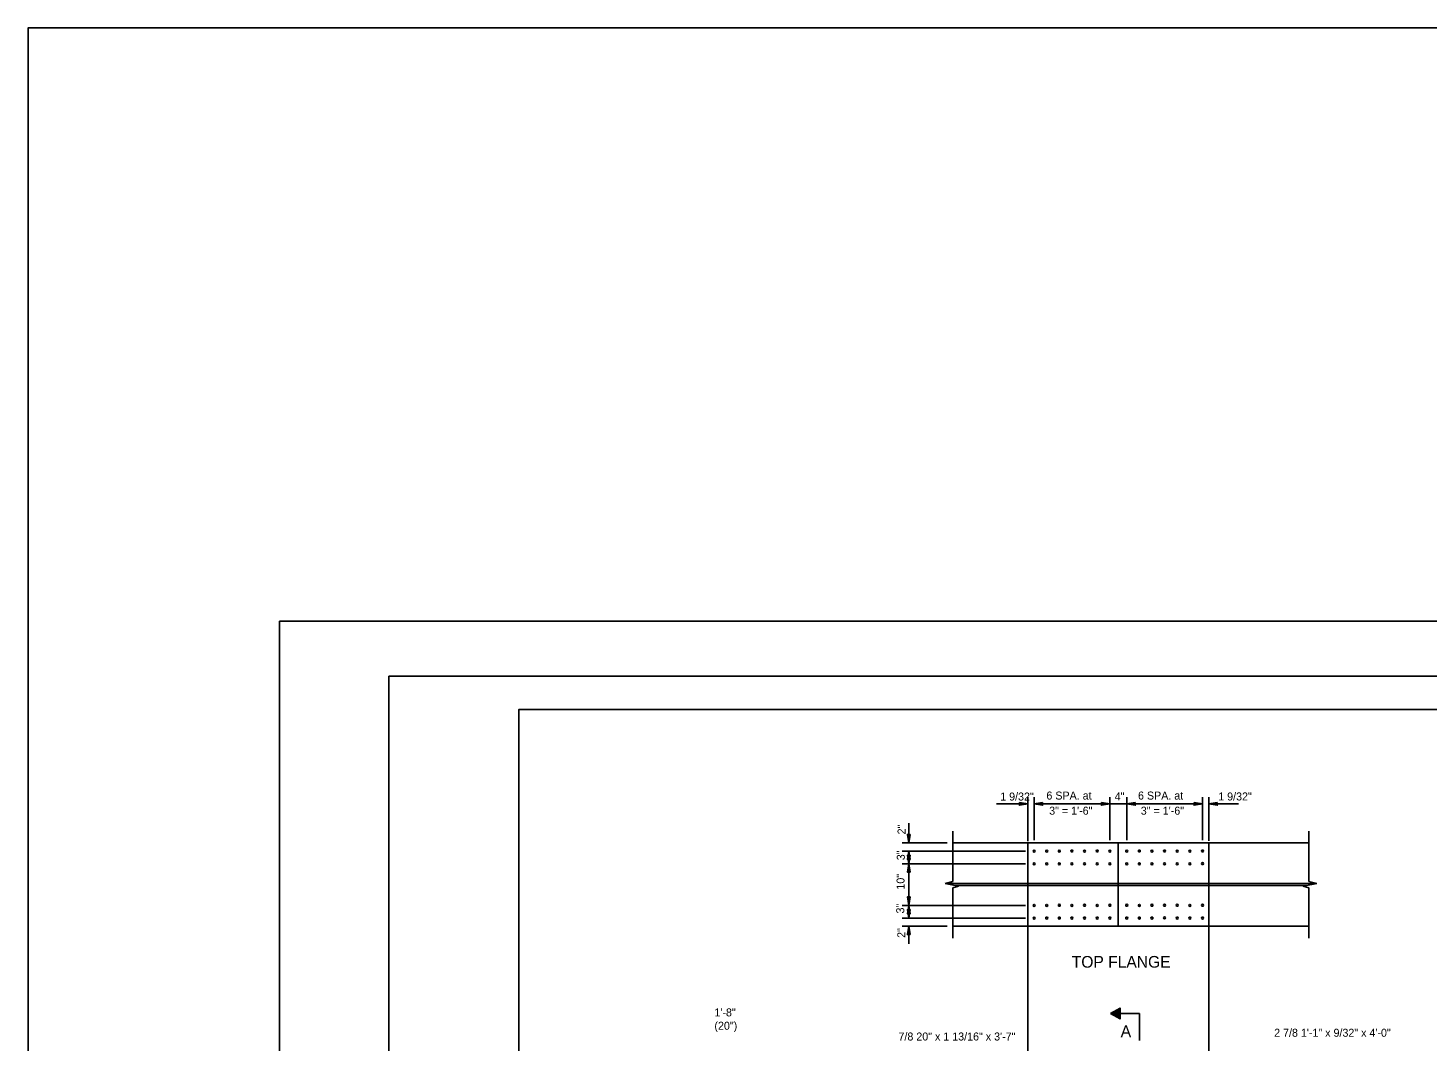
# Model space of a CAD drawing. Extents: x 4944 to 17449, y 3824 to 49087.
# Drawn here: x 5511 to 7527, y 10031 to 11490 of the extents above; entities that cross this region are included whole.
import ezdxf

# ---------------------------------------------------------------- set-up
doc = ezdxf.new("R2010")
doc.units = 0
for name, color, linetype in [('1', 7, 'Continuous'), ('2', 7, 'Continuous'), ('36_S_LINES', 7, 'Continuous'), ('37_S_TXT', 7, 'Continuous'), ('3A', 7, 'Continuous'), ('4', 7, 'Continuous'), ('7', 7, 'Continuous'), ('BEAM', 7, 'Continuous'), ('DIM', 7, 'Continuous'), ('HATCH', 7, 'Continuous'), ('Level 14', 7, 'Continuous'), ('Level 25', 7, 'Continuous')]:
    doc.layers.add(name, color=color, linetype=linetype)

# ---------------------------------------------------------------- blocks, each defined once
blk = doc.blocks.new('SC1136')
at = {"layer": '1'}
for p, q in [((0.419, 0.453), (0.581, 0.453)), ((0.421, 0.457), (0.579, 0.457)), ((0.423, 0.461), (0.577, 0.461)), ((0.426, 0.465), (0.574, 0.465)), ((0.428, 0.469), (0.572, 0.469)), ((0.43, 0.473), (0.57, 0.473)), ((0.432, 0.477), (0.568, 0.477)), ((0.435, 0.48), (0.565, 0.48)), ((0.437, 0.484), (0.563, 0.484)), ((0.439, 0.488), (0.561, 0.488)), ((0.441, 0.492), (0.559, 0.492)), ((0.444, 0.496), (0.556, 0.496)), ((0.446, 0.5), (0.554, 0.5)), ((0.448, 0.504), (0.552, 0.504)), ((0.45, 0.508), (0.55, 0.508)), ((0.453, 0.512), (0.547, 0.512)), ((0.455, 0.516), (0.545, 0.516)), ((0.457, 0.52), (0.543, 0.52)), ((0.459, 0.523), (0.541, 0.523)), ((0.462, 0.527), (0.538, 0.527)), ((0.464, 0.531), (0.536, 0.531)), ((0.466, 0.535), (0.534, 0.535)), ((0.468, 0.539), (0.532, 0.539)), ((0.471, 0.543), (0.529, 0.543)), ((0.473, 0.547), (0.527, 0.547)), ((0.475, 0.551), (0.525, 0.551)), ((0.477, 0.555), (0.523, 0.555)), ((0.48, 0.559), (0.52, 0.559)), ((0.482, 0.562), (0.518, 0.562)), ((0.484, 0.566), (0.516, 0.566)), ((0.486, 0.57), (0.514, 0.57)), ((0.489, 0.574), (0.511, 0.574)), ((0.491, 0.578), (0.509, 0.578)), ((0.493, 0.582), (0.507, 0.582)), ((0.495, 0.586), (0.505, 0.586)), ((0.498, 0.59), (0.502, 0.59))]:
    blk.add_line(p, q, dxfattribs=at)
blk = doc.blocks.new('DWG070')
at = {"layer": '1'}
blk.add_lwpolyline([(0, 0), (0.141, -0.081), (0.141, 0.081)], close=True, dxfattribs=at)
at = {"layer": '1', "rotation": 90}
blk.add_blockref('SC1136', (0.594, -0.5), dxfattribs=at)

msp = doc.modelspace()

# ---------------------------------------------------------------- linework, layer by layer
at = {"layer": '1'}
for centre, start, end in [((6959.9, 10304.4), 0, 180), ((6959.9, 10304.4), 180, 0), ((6978.1, 10304.4), 0, 180), ((6978.1, 10304.4), 180, 0), ((6996.3, 10304.4), 0, 180), ((6996.3, 10304.4), 180, 0), ((7014.5, 10304.5), 0, 180), ((7014.5, 10304.5), 180, 0), ((7032.7, 10304.4), 0, 180), ((7032.7, 10304.4), 180, 0), ((7050.9, 10304.5), 0, 180), ((7050.9, 10304.5), 180, 0), ((7069.1, 10304.4), 0, 180), ((7069.1, 10304.4), 180, 0), ((7093.3, 10304.4), 0, 180), ((7093.3, 10304.4), 180, 0), ((7111.5, 10304.5), 0, 180), ((7111.5, 10304.5), 180, 0), ((7129.7, 10304.4), 0, 180), ((7129.7, 10304.4), 180, 0), ((7147.9, 10304.5), 0, 180), ((7147.9, 10304.5), 180, 0), ((7166.1, 10304.4), 0, 180), ((7166.1, 10304.4), 180, 0), ((7184.3, 10304.4), 0, 180), ((7184.3, 10304.4), 180, 0), ((7202.5, 10304.5), 0, 180), ((7202.5, 10304.5), 180, 0), ((6959.9, 10286.2), 0, 180), ((6959.9, 10286.2), 180, 0), ((6978.1, 10286.1), 0, 180), ((6978.1, 10286.1), 180, 0), ((6996.3, 10286.2), 0, 180), ((6996.3, 10286.2), 180, 0), ((7014.5, 10286.2), 0, 180), ((7014.5, 10286.2), 180, 0), ((7032.7, 10286.2), 0, 180), ((7032.7, 10286.2), 180, 0), ((7050.9, 10286.2), 0, 180), ((7050.9, 10286.2), 180, 0), ((7069.1, 10286.2), 0, 180), ((7069.1, 10286.2), 180, 0), ((7093.3, 10286.2), 0, 180), ((7093.3, 10286.2), 180, 0), ((7111.5, 10286.2), 0, 180), ((7111.5, 10286.2), 180, 0), ((7129.7, 10286.2), 0, 180), ((7129.7, 10286.2), 180, 0), ((7147.9, 10286.2), 0, 180), ((7147.9, 10286.2), 180, 0), ((7166.1, 10286.2), 0, 180), ((7166.1, 10286.2), 180, 0), ((7184.3, 10286.1), 0, 180), ((7184.3, 10286.1), 180, 0), ((7202.5, 10286.3), 0, 180), ((7202.5, 10286.3), 180, 0), ((6959.9, 10226.2), 0, 180), ((6959.9, 10226.2), 180, 0), ((6978.1, 10226.2), 0, 180), ((6978.1, 10226.2), 180, 0), ((6996.3, 10226.3), 0, 180), ((6996.3, 10226.3), 180, 0), ((7014.5, 10226.2), 0, 180), ((7014.5, 10226.2), 180, 0), ((7032.7, 10226.3), 0, 180), ((7032.7, 10226.3), 180, 0), ((7050.9, 10226.2), 0, 180), ((7050.9, 10226.2), 180, 0), ((7069.1, 10226.3), 0, 180), ((7069.1, 10226.3), 180, 0), ((7093.3, 10226.3), 0, 180), ((7093.3, 10226.3), 180, 0), ((7111.5, 10226.2), 0, 180), ((7111.5, 10226.2), 180, 0), ((7129.7, 10226.3), 0, 180), ((7129.7, 10226.3), 180, 0), ((7147.9, 10226.3), 0, 180), ((7147.9, 10226.3), 180, 0), ((7166.1, 10226.3), 0, 180), ((7166.1, 10226.3), 180, 0), ((7184.3, 10226.2), 0, 180), ((7184.3, 10226.2), 180, 0), ((7202.5, 10226.3), 0, 180), ((7202.5, 10226.3), 180, 0), ((6959.9, 10207.9), 0, 180), ((6959.9, 10207.9), 180, 0), ((6978.1, 10208), 0, 180), ((6978.1, 10208), 180, 0), ((6996.3, 10208), 0, 180), ((6996.3, 10208), 180, 0), ((7014.5, 10208), 0, 180), ((7014.5, 10208), 180, 0), ((7032.7, 10208), 0, 180), ((7032.7, 10208), 180, 0), ((7050.9, 10208), 0, 180), ((7050.9, 10208), 180, 0), ((7069.1, 10208), 0, 180), ((7069.1, 10208), 180, 0), ((7093.3, 10208), 0, 180), ((7093.3, 10208), 180, 0), ((7111.5, 10208), 0, 180), ((7111.5, 10208), 180, 0), ((7129.7, 10208), 0, 180), ((7129.7, 10208), 180, 0), ((7147.9, 10208.1), 0, 180), ((7147.9, 10208.1), 180, 0), ((7166.1, 10208), 0, 180), ((7166.1, 10208), 180, 0), ((7184.3, 10208), 0, 180), ((7184.3, 10208), 180, 0), ((7202.5, 10208), 0, 180), ((7202.5, 10208), 180, 0)]:
    msp.add_arc(centre, 1.42, start, end, dxfattribs=at)
at = {"layer": '2'}
msp.add_line((7081.2, 10196.2), (7081.2, 10316.2), dxfattribs=at)
at = {"layer": '36_S_LINES'}
for p, q in [((6950.9, 10318.9), (6950.9, 10382)), ((7211.5, 10319), (7211.5, 10382.1)), ((6950.9, 10372.4), (6905.8, 10372.4)), ((6960, 10372.4), (7069.1, 10372.4)), ((7069.1, 10372.4), (7093.5, 10372.4)), ((7093.5, 10372.4), (7202.4, 10372.5)), ((7211.5, 10372.5), (7254.2, 10372.5)), ((6779.6, 10316.2), (6779.6, 10344.6)), ((6843.2, 10333.2), (6843.2, 10260.8)), ((7355.7, 10333.2), (7355.7, 10260.8)), ((6834.9, 10316.2), (6769.9, 10316.2)), ((6779.6, 10304.4), (6779.6, 10286.2)), ((6779.6, 10304.4), (6779.6, 10286.2)), ((6779.6, 10292.3), (6779.6, 10220.2)), ((6779.6, 10292.3), (6779.6, 10214.1)), ((6843.2, 10260.8), (6831.8, 10257.6)), ((7355.7, 10260.8), (7367, 10257.6)), ((6831.8, 10257.6), (6851.2, 10253.8)), ((6851.2, 10253.8), (6843.2, 10251.5)), ((6843.2, 10251.5), (6843.2, 10178.9)), ((7367, 10257.6), (7347.6, 10253.8)), ((7347.6, 10253.8), (7355.7, 10251.5)), ((7355.7, 10251.5), (7355.7, 10178.9)), ((6779.6, 10208), (6779.6, 10226.2)), ((6779.6, 10208), (6779.6, 10226.2)), ((6834.9, 10196.2), (6769.9, 10196.2)), ((6779.6, 10196.2), (6779.6, 10170.6))]:
    msp.add_line(p, q, dxfattribs=at)
for points in [[(6938.8, 10374.4), (6938.8, 10370.4), (6950.9, 10372.4)], [(6972.1, 10374.4), (6972.1, 10370.4), (6960, 10372.4)], [(7057, 10374.5), (7057, 10370.4), (7069.1, 10372.5)], [(7105.5, 10374.5), (7105.5, 10370.4), (7093.3, 10372.5)], [(7190.3, 10374.5), (7190.3, 10370.5), (7202.4, 10372.5)], [(7223.7, 10374.5), (7223.7, 10370.5), (7211.5, 10372.5)], [(6781.6, 10328.3), (6777.6, 10328.3), (6779.6, 10316.2)], [(6780.6, 10324.2), (6778.6, 10324.2), (6779.6, 10316.2)], [(6780.6, 10324.2), (6778.6, 10324.2), (6779.6, 10316.2)], [(6781.6, 10292.3), (6777.6, 10292.3), (6779.6, 10304.4)], [(6780.6, 10296.4), (6778.6, 10296.4), (6779.6, 10304.4)], [(6780.6, 10296.4), (6778.6, 10296.4), (6779.6, 10304.4)], [(6781.6, 10298.4), (6777.6, 10298.4), (6779.6, 10286.2)], [(6781.6, 10274.1), (6777.6, 10274.1), (6779.6, 10286.2)], [(6780.6, 10294.2), (6778.6, 10294.2), (6779.6, 10286.2)], [(6780.6, 10294.2), (6778.6, 10294.2), (6779.6, 10286.2)], [(6780.6, 10278.2), (6778.6, 10278.2), (6779.6, 10286.2)], [(6780.6, 10278.2), (6778.6, 10278.2), (6779.6, 10286.2)], [(6781.6, 10238.4), (6777.6, 10238.4), (6779.6, 10226.2)], [(6781.6, 10214.1), (6777.6, 10214.1), (6779.6, 10226.2)], [(6781.6, 10220.2), (6777.6, 10220.2), (6779.6, 10208)], [(6780.6, 10234.2), (6778.6, 10234.2), (6779.6, 10226.2)], [(6780.6, 10234.2), (6778.6, 10234.2), (6779.6, 10226.2)], [(6780.6, 10218.2), (6778.6, 10218.2), (6779.6, 10226.2)], [(6780.6, 10218.2), (6778.6, 10218.2), (6779.6, 10226.2)], [(6780.6, 10216), (6778.6, 10216), (6779.6, 10208)], [(6780.6, 10216), (6778.6, 10216), (6779.6, 10208)], [(6781.6, 10184.1), (6777.6, 10184.1), (6779.6, 10196.2)], [(6780.6, 10188.2), (6778.6, 10188.2), (6779.6, 10196.2)], [(6780.6, 10188.2), (6778.6, 10188.2), (6779.6, 10196.2)]]:
    msp.add_lwpolyline(points, close=True, dxfattribs=at)
at = {"layer": '37_S_TXT'}
msp.add_lwpolyline([(5873.7, 10635.5), (9329.7, 10635.5), (9329.7, 8331.5), (5873.7, 8331.5)], close=True, dxfattribs=at)
at = {"layer": '3A'}
for p, q in [((6960, 10319.9), (6960, 10382)), ((7069.1, 10320), (7069.1, 10382.1)), ((7093.3, 10320), (7093.3, 10382.1)), ((7202.4, 10320.1), (7202.4, 10382.1)), ((6947.6, 10304.4), (6769.9, 10304.4)), ((6947.4, 10286.2), (6769.9, 10286.2)), ((6947.4, 10226.2), (6769.9, 10226.2)), ((6947.6, 10208), (6769.9, 10208))]:
    msp.add_line(p, q, dxfattribs=at)
at = {"layer": '4'}
for p, q in [((7070.1, 10070.3), (7111.6, 10070.3)), ((7111.6, 10070.3), (7111.6, 10031.7))]:
    msp.add_line(p, q, dxfattribs=at)
at = {"layer": '7'}
for p, q in [((6832.3, 10257.7), (7366.5, 10257.7)), ((6846.6, 10254.7), (7352.3, 10254.7))]:
    msp.add_line(p, q, dxfattribs=at)
at = {"layer": 'DEFPOINTS'}
for p, q in [((6950.9, 10196.2), (6950.9, 9942.2)), ((7211.5, 10196.2), (7211.5, 9943.5))]:
    msp.add_line(p, q, dxfattribs=at)
at = {"layer": 'DIM'}
msp.add_lwpolyline([(6030.9, 10556.3), (9294.9, 10556.3), (9294.9, 8444.3), (6030.9, 8444.3)], close=True, dxfattribs=at)
at = {"layer": 'HATCH'}
msp.add_lwpolyline([(5511.4, 3823.9), (14631, 3823.9), (14631, 11489.8), (5511.4, 11489.8)], close=True, dxfattribs=at)
at = {"layer": 'Level 14'}
msp.add_lwpolyline([(9242.1, 8492.3), (6218.1, 8492.3), (6218.1, 10508.3), (9242.1, 10508.3)], close=True, dxfattribs=at)
at = {"layer": 'Level 25'}
for p, q in [((6843.2, 10316.2), (7355.7, 10316.2)), ((6950.9, 10196.1), (6950.9, 10316.1)), ((7211.5, 10196.3), (7211.5, 10316.3)), ((6843.2, 10196.2), (7355.7, 10196.2))]:
    msp.add_line(p, q, dxfattribs=at)

# ---------------------------------------------------------------- block references
at = {"layer": '4', "xscale": 97.02800408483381, "yscale": 97.02800408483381}
msp.add_blockref('DWG070', (7070.1, 10070.5), dxfattribs=at)

# ---------------------------------------------------------------- texts
at = {"layer": '3A'}
for s, p in [('1 9/32"', (6911.2, 10377.2)), ('6 SPA. at', (6977.7, 10378.6)), ('4"', (7076, 10377.3)), ('6 SPA. at', (7109.6, 10378.6)), ('1 9/32"', (7225.1, 10377.3)), ('3" = 1\'-6"', (6981.7, 10356.8)), ('3" = 1\'-6"', (7113.6, 10356.8)), ('7/8 20" x 1 13/16" x 3\'-7"', (6764.7, 10031.6)), ('2 7/8 1\'-1" x 9/32" x 4\'-0"', (7305.6, 10037))]:
    msp.add_text(s, height=11.52, dxfattribs=at).set_placement(p)
for s, p in [('2"', (6774.9, 10328.4)), ('3"', (6773.8, 10291.2)), ('10"', (6773.4, 10248.9)), ('3"', (6773, 10214.5)), ('2"', (6774.6, 10179.4))]:
    msp.add_text(s, height=11.52, rotation=90, dxfattribs=at).set_placement(p)
at = {"layer": 'BEAM'}
for s, height, p in [('TOP FLANGE', 16.8, (7014.2, 10136.5)), ('A', 17, (7084.6, 10036.4))]:
    msp.add_text(s, height=height, dxfattribs=at).set_placement(p)
at = {"layer": 'DEFPOINTS'}
for s, p in [('(20")', (6499.7, 10047.1)), ('1\'-8"', (6499.7, 10066.3))]:
    msp.add_text(s, height=11.52, dxfattribs=at).set_placement(p)

doc.saveas('drawing.dxf')
